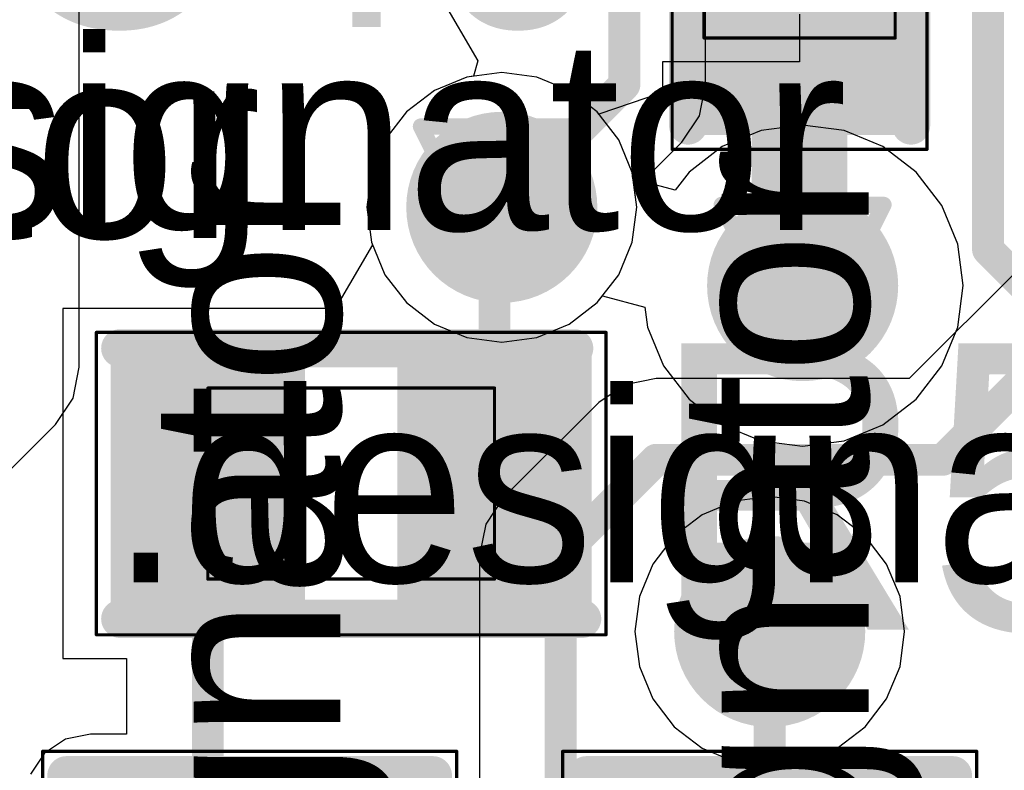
# Model space of a CAD drawing. Header units: millimetres. Extents: x 138 to 555, y 26 to 334.
# Tile 399 of 656: x 243.02 to 246.11, y 270.73 to 273.09. Entities that reach past the tile are written whole.
import ezdxf

# ---------------------------------------------------------------- set-up
doc = ezdxf.new("R2010")
doc.units = ezdxf.units.MM
for name, color, linetype in [('BottomLayer', 5, 'Continuous'), ('DrillDrawing', 1, 'Continuous'), ('Mechanical20', 56, 'Continuous'), ('Mechanical27', 56, 'Continuous'), ('MidLayer1', 16, 'Continuous'), ('MidLayer2', 76, 'Continuous'), ('MidLayer3', 90, 'Continuous'), ('MidLayer4', 156, 'Continuous'), ('MultiLayer', 9, 'Continuous'), ('TopLayer', 1, 'Continuous'), ('TopOverlay', 2, 'Continuous'), ('TopPaste', 8, 'Continuous'), ('TopSolder', 216, 'Continuous'), ('ViaHoleLayer', 16, 'Continuous')]:
    doc.layers.add(name, color=color, linetype=linetype)

# ---------------------------------------------------------------- blocks, each defined once
blk = doc.blocks.new('SOLDER_BRIDGE_R0603_0R_590')
at = {"layer": 'Mechanical20', "const_width": 0.01}
for points in [[(-1.35, 0.65), (-0.2, 0.65)], [(-1.35, 0.65), (-1.35, -0.65)], [(-0.2, 0.65), (1.35, 0.65)], [(1.35, 0.65), (1.35, -0.65)], [(-1.35, -0.65), (1.35, -0.65)]]:
    blk.add_lwpolyline(points, dxfattribs=at)
at = {"layer": 'Mechanical20', "const_width": 0.005}
for points in [[(-1.3525, 0.65, 1), (-1.3475, 0.65, 1)], [(-1.3525, 0.65, 1), (-1.3475, 0.65, 1)], [(-0.2025, 0.65, 1), (-0.1975, 0.65, 1)], [(-0.2025, 0.65, 1), (-0.1975, 0.65, 1)], [(1.3475, 0.65, 1), (1.3525, 0.65, 1)], [(1.3475, 0.65, 1), (1.3525, 0.65, 1)], [(-1.3525, -0.65, 1), (-1.3475, -0.65, 1)], [(-1.3525, -0.65, 1), (-1.3475, -0.65, 1)], [(1.3475, -0.65, 1), (1.3525, -0.65, 1)], [(1.3475, -0.65, 1), (1.3525, -0.65, 1)]]:
    blk.add_lwpolyline(points, format="xyb", close=True, dxfattribs=at)
at = {"layer": 'Mechanical27', "const_width": 0.01}
for points in [[(-0.9, 0.5), (-0.9, -0.5)], [(-0.9, 0.5), (0.9, 0.5)], [(0.9, 0.5), (0.9, -0.5)], [(-0.9, -0.5), (0.9, -0.5)]]:
    blk.add_lwpolyline(points, dxfattribs=at)
at = {"layer": 'Mechanical27', "const_width": 0.005}
for points in [[(-0.9025, 0.5, 1), (-0.8975, 0.5, 1)], [(-0.9025, 0.5, 1), (-0.8975, 0.5, 1)], [(0.8975, 0.5, 1), (0.9025, 0.5, 1)], [(0.8975, 0.5, 1), (0.9025, 0.5, 1)], [(-0.9025, -0.5, 1), (-0.8975, -0.5, 1)], [(-0.9025, -0.5, 1), (-0.8975, -0.5, 1)], [(0.8975, -0.5, 1), (0.9025, -0.5, 1)], [(0.8975, -0.5, 1), (0.9025, -0.5, 1)]]:
    blk.add_lwpolyline(points, format="xyb", close=True, dxfattribs=at)
at = {"layer": 'TopLayer'}
for p, q in [((-1.2, -0.5), (-1.2, 0.5)), ((-1.2, 0.5), (-0.4, 0.5)), ((-0.4, 0.5), (0.1, 0)), ((-0.15, 0.5), (-0.15, 0.5)), ((-0.15, 0.5), (0.35, 0)), ((1.2, 0.5), (-0.15, 0.5)), ((1.2, -0.5), (1.2, 0.5)), ((0.1, 0), (-0.4, -0.5)), ((0.35, 0), (-0.15, -0.5)), ((-1.2, -0.5), (-1.2, -0.5)), ((-0.4, -0.5), (-1.2, -0.5)), ((-0.15, -0.5), (1.2, -0.5))]:
    blk.add_line(p, q, dxfattribs=at)
at = {"layer": 'TopLayer', "const_width": 0.127}
for points in [[(-0.5635, 0, 1), (-0.4365, 0, 1)], [(0.5365, 0, 1), (0.6635, 0, 1)]]:
    blk.add_lwpolyline(points, format="xyb", close=True, dxfattribs=at)
at = {"layer": 'TopOverlay', "const_width": 0.12}
for points in [[(-1.275, 0.575), (-1.025, 0.575)], [(-1.275, 0.575), (-1.275, 0.175)], [(1.025, 0.575), (1.275, 0.575)], [(1.275, 0.575), (1.275, -0.575)], [(-1.275, 0.175), (-1.275, -0.575)], [(-1.275, -0.575), (-1.025, -0.575)], [(1.025, -0.575), (1.275, -0.575)]]:
    blk.add_lwpolyline(points, dxfattribs=at)
at = {"layer": 'TopOverlay', "const_width": 0.06}
for points in [[(-1.305, 0.575, 1), (-1.245, 0.575, 1)], [(-1.305, 0.575, 1), (-1.245, 0.575, 1)], [(-1.055, 0.575, 1), (-0.995, 0.575, 1)], [(0.995, 0.575, 1), (1.055, 0.575, 1)], [(1.245, 0.575, 1), (1.305, 0.575, 1)], [(1.245, 0.575, 1), (1.305, 0.575, 1)], [(-1.305, 0.175, 1), (-1.245, 0.175, 1)], [(-1.305, 0.175, 1), (-1.245, 0.175, 1)], [(-1.305, -0.575, 1), (-1.245, -0.575, 1)], [(-1.305, -0.575, 1), (-1.245, -0.575, 1)], [(-1.055, -0.575, 1), (-0.995, -0.575, 1)], [(0.995, -0.575, 1), (1.055, -0.575, 1)], [(1.245, -0.575, 1), (1.305, -0.575, 1)], [(1.245, -0.575, 1), (1.305, -0.575, 1)]]:
    blk.add_lwpolyline(points, format="xyb", close=True, dxfattribs=at)
at = {"layer": 'TopPaste', "const_width": 0.127}
for points in [[(-0.5635, 0, 1), (-0.4365, 0, 1)], [(0.5365, 0, 1), (0.6635, 0, 1)]]:
    blk.add_lwpolyline(points, format="xyb", close=True, dxfattribs=at)
at = {"layer": 'TopSolder'}
for p, q in [((-0.95, 0.55), (-0.95, 0.55)), ((-0.95, 0.55), (0.95, 0.55)), ((-0.95, -0.55), (-0.95, 0.55)), ((0.95, 0.55), (0.95, -0.55)), ((0.95, -0.55), (-0.95, -0.55))]:
    blk.add_line(p, q, dxfattribs=at)
at = {"layer": 'TopSolder', "const_width": 0.177}
for points in [[(-0.5885, 0, 1), (-0.4115, 0, 1)], [(0.5115, 0, 1), (0.6885, 0, 1)]]:
    blk.add_lwpolyline(points, format="xyb", close=True, dxfattribs=at)
blk = doc.blocks.new('SOLDER_BRIDGE_R0603_0R_592')
at = {"layer": 'Mechanical20', "const_width": 0.01}
for points in [[(-1.35, 0.65), (-0.2, 0.65)], [(-1.35, 0.65), (-1.35, -0.65)], [(-0.2, 0.65), (1.35, 0.65)], [(1.35, 0.65), (1.35, -0.65)], [(-1.35, -0.65), (1.35, -0.65)]]:
    blk.add_lwpolyline(points, dxfattribs=at)
at = {"layer": 'Mechanical20', "const_width": 0.005}
for points in [[(-1.3525, 0.65, 1), (-1.3475, 0.65, 1)], [(-1.3525, 0.65, 1), (-1.3475, 0.65, 1)], [(-0.2025, 0.65, 1), (-0.1975, 0.65, 1)], [(-0.2025, 0.65, 1), (-0.1975, 0.65, 1)], [(1.3475, 0.65, 1), (1.3525, 0.65, 1)], [(1.3475, 0.65, 1), (1.3525, 0.65, 1)], [(-1.3525, -0.65, 1), (-1.3475, -0.65, 1)], [(-1.3525, -0.65, 1), (-1.3475, -0.65, 1)], [(1.3475, -0.65, 1), (1.3525, -0.65, 1)], [(1.3475, -0.65, 1), (1.3525, -0.65, 1)]]:
    blk.add_lwpolyline(points, format="xyb", close=True, dxfattribs=at)
at = {"layer": 'Mechanical27', "const_width": 0.01}
for points in [[(-0.9, 0.5), (-0.9, -0.5)], [(-0.9, 0.5), (0.9, 0.5)], [(0.9, 0.5), (0.9, -0.5)], [(-0.9, -0.5), (0.9, -0.5)]]:
    blk.add_lwpolyline(points, dxfattribs=at)
at = {"layer": 'Mechanical27', "const_width": 0.005}
for points in [[(-0.9025, 0.5, 1), (-0.8975, 0.5, 1)], [(-0.9025, 0.5, 1), (-0.8975, 0.5, 1)], [(0.8975, 0.5, 1), (0.9025, 0.5, 1)], [(0.8975, 0.5, 1), (0.9025, 0.5, 1)], [(-0.9025, -0.5, 1), (-0.8975, -0.5, 1)], [(-0.9025, -0.5, 1), (-0.8975, -0.5, 1)], [(0.8975, -0.5, 1), (0.9025, -0.5, 1)], [(0.8975, -0.5, 1), (0.9025, -0.5, 1)]]:
    blk.add_lwpolyline(points, format="xyb", close=True, dxfattribs=at)
at = {"layer": 'TopLayer'}
for p, q in [((-1.2, -0.5), (-1.2, 0.5)), ((-1.2, 0.5), (-0.4, 0.5)), ((-0.4, 0.5), (0.1, 0)), ((-0.15, 0.5), (-0.15, 0.5)), ((-0.15, 0.5), (0.35, 0)), ((1.2, 0.5), (-0.15, 0.5)), ((1.2, -0.5), (1.2, 0.5)), ((0.1, 0), (-0.4, -0.5)), ((0.35, 0), (-0.15, -0.5)), ((-1.2, -0.5), (-1.2, -0.5)), ((-0.4, -0.5), (-1.2, -0.5)), ((-0.15, -0.5), (1.2, -0.5))]:
    blk.add_line(p, q, dxfattribs=at)
at = {"layer": 'TopLayer', "const_width": 0.127}
for points in [[(-0.5635, 0, 1), (-0.4365, 0, 1)], [(0.5365, 0, 1), (0.6635, 0, 1)]]:
    blk.add_lwpolyline(points, format="xyb", close=True, dxfattribs=at)
at = {"layer": 'TopOverlay', "const_width": 0.12}
for points in [[(-1.275, 0.575), (-1.025, 0.575)], [(-1.275, 0.575), (-1.275, 0.175)], [(1.025, 0.575), (1.275, 0.575)], [(1.275, 0.575), (1.275, -0.575)], [(-1.275, 0.175), (-1.275, -0.575)], [(-1.275, -0.575), (-1.025, -0.575)], [(1.025, -0.575), (1.275, -0.575)]]:
    blk.add_lwpolyline(points, dxfattribs=at)
at = {"layer": 'TopOverlay', "const_width": 0.06}
for points in [[(-1.305, 0.575, 1), (-1.245, 0.575, 1)], [(-1.305, 0.575, 1), (-1.245, 0.575, 1)], [(-1.055, 0.575, 1), (-0.995, 0.575, 1)], [(0.995, 0.575, 1), (1.055, 0.575, 1)], [(1.245, 0.575, 1), (1.305, 0.575, 1)], [(1.245, 0.575, 1), (1.305, 0.575, 1)], [(-1.305, 0.175, 1), (-1.245, 0.175, 1)], [(-1.305, 0.175, 1), (-1.245, 0.175, 1)], [(-1.305, -0.575, 1), (-1.245, -0.575, 1)], [(-1.305, -0.575, 1), (-1.245, -0.575, 1)], [(-1.055, -0.575, 1), (-0.995, -0.575, 1)], [(0.995, -0.575, 1), (1.055, -0.575, 1)], [(1.245, -0.575, 1), (1.305, -0.575, 1)], [(1.245, -0.575, 1), (1.305, -0.575, 1)]]:
    blk.add_lwpolyline(points, format="xyb", close=True, dxfattribs=at)
at = {"layer": 'TopPaste', "const_width": 0.127}
for points in [[(-0.5635, 0, 1), (-0.4365, 0, 1)], [(0.5365, 0, 1), (0.6635, 0, 1)]]:
    blk.add_lwpolyline(points, format="xyb", close=True, dxfattribs=at)
at = {"layer": 'TopSolder'}
for p, q in [((-0.95, 0.55), (-0.95, 0.55)), ((-0.95, 0.55), (0.95, 0.55)), ((-0.95, -0.55), (-0.95, 0.55)), ((0.95, 0.55), (0.95, -0.55)), ((0.95, -0.55), (-0.95, -0.55))]:
    blk.add_line(p, q, dxfattribs=at)
at = {"layer": 'TopSolder', "const_width": 0.177}
for points in [[(-0.5885, 0, 1), (-0.4115, 0, 1)], [(0.5115, 0, 1), (0.6885, 0, 1)]]:
    blk.add_lwpolyline(points, format="xyb", close=True, dxfattribs=at)
blk = doc.blocks.new('R0402_775')
at = {"layer": 'Mechanical20', "const_width": 0.01}
for points in [[(-0.8, -0.475), (-0.8, 0.475)], [(-0.8, 0.475), (0.8, 0.475)], [(0.8, -0.475), (0.8, 0.475)], [(-0.8, -0.475), (0.8, -0.475)]]:
    blk.add_lwpolyline(points, dxfattribs=at)
at = {"layer": 'Mechanical20', "const_width": 0.005}
for points in [[(-0.8025, 0.475, 1), (-0.7975, 0.475, 1)], [(-0.8025, 0.475, 1), (-0.7975, 0.475, 1)], [(0.7975, 0.475, 1), (0.8025, 0.475, 1)], [(0.7975, 0.475, 1), (0.8025, 0.475, 1)], [(-0.8025, -0.475, 1), (-0.7975, -0.475, 1)], [(-0.8025, -0.475, 1), (-0.7975, -0.475, 1)], [(0.7975, -0.475, 1), (0.8025, -0.475, 1)], [(0.7975, -0.475, 1), (0.8025, -0.475, 1)]]:
    blk.add_lwpolyline(points, format="xyb", close=True, dxfattribs=at)
at = {"layer": 'Mechanical27', "const_width": 0.01}
for points in [[(-0.45, -0.3), (-0.45, 0.3)], [(-0.45, 0.3), (0.45, 0.3)], [(0.45, -0.3), (0.45, 0.3)], [(-0.45, -0.3), (0.45, -0.3)]]:
    blk.add_lwpolyline(points, dxfattribs=at)
at = {"layer": 'Mechanical27', "const_width": 0.005}
for points in [[(-0.4525, 0.3, 1), (-0.4475, 0.3, 1)], [(-0.4525, 0.3, 1), (-0.4475, 0.3, 1)], [(0.4475, 0.3, 1), (0.4525, 0.3, 1)], [(0.4475, 0.3, 1), (0.4525, 0.3, 1)], [(-0.4525, -0.3, 1), (-0.4475, -0.3, 1)], [(-0.4525, -0.3, 1), (-0.4475, -0.3, 1)], [(0.4475, -0.3, 1), (0.4525, -0.3, 1)], [(0.4475, -0.3, 1), (0.4525, -0.3, 1)]]:
    blk.add_lwpolyline(points, format="xyb", close=True, dxfattribs=at)
at = {"layer": 'TopLayer'}
for points in [[(-0.195, -0.35), (-0.195, 0.35), (-0.705, -0.35), (-0.705, 0.35)], [(0.705, -0.35), (0.705, 0.35), (0.195, -0.35), (0.195, 0.35)]]:
    blk.add_solid(points, dxfattribs=at)
at = {"layer": 'TopOverlay', "const_width": 0.12}
for points in [[(-0.725, 0.425), (0.7, 0.425)], [(-0.725, -0.425), (0.725, -0.425)]]:
    blk.add_lwpolyline(points, dxfattribs=at)
at = {"layer": 'TopOverlay', "const_width": 0.06}
for points in [[(-0.755, 0.425, 1), (-0.695, 0.425, 1)], [(0.67, 0.425, 1), (0.73, 0.425, 1)], [(-0.755, -0.425, 1), (-0.695, -0.425, 1)], [(0.695, -0.425, 1), (0.755, -0.425, 1)]]:
    blk.add_lwpolyline(points, format="xyb", close=True, dxfattribs=at)
at = {"layer": 'TopPaste'}
for points in [[(-0.195, -0.35), (-0.195, 0.35), (-0.705, -0.35), (-0.705, 0.35)], [(0.705, -0.35), (0.705, 0.35), (0.195, -0.35), (0.195, 0.35)]]:
    blk.add_solid(points, dxfattribs=at)
at = {"layer": 'TopSolder'}
for points in [[(-0.145, -0.4), (-0.145, 0.4), (-0.755, -0.4), (-0.755, 0.4)], [(0.755, -0.4), (0.755, 0.4), (0.145, -0.4), (0.145, 0.4)]]:
    blk.add_solid(points, dxfattribs=at)
blk = doc.blocks.new('C0402_916')
at = {"layer": 'Mechanical20', "const_width": 0.01}
for points in [[(-0.8, 0.4), (0.8, 0.4)], [(-0.8, 0.4), (-0.8, -0.4)], [(0.8, 0.4), (0.8, -0.4)], [(-0.8, -0.4), (0.8, -0.4)]]:
    blk.add_lwpolyline(points, dxfattribs=at)
at = {"layer": 'Mechanical20', "const_width": 0.005}
for points in [[(-0.8025, 0.4, 1), (-0.7975, 0.4, 1)], [(-0.8025, 0.4, 1), (-0.7975, 0.4, 1)], [(0.7975, 0.4, 1), (0.8025, 0.4, 1)], [(0.7975, 0.4, 1), (0.8025, 0.4, 1)], [(-0.8025, -0.4, 1), (-0.7975, -0.4, 1)], [(-0.8025, -0.4, 1), (-0.7975, -0.4, 1)], [(0.7975, -0.4, 1), (0.8025, -0.4, 1)], [(0.7975, -0.4, 1), (0.8025, -0.4, 1)]]:
    blk.add_lwpolyline(points, format="xyb", close=True, dxfattribs=at)
at = {"layer": 'Mechanical27', "const_width": 0.01}
for points in [[(-0.45, 0.3), (0.45, 0.3)], [(-0.45, 0.3), (-0.45, -0.3)], [(0.45, 0.3), (0.45, -0.3)], [(-0.45, -0.3), (0.45, -0.3)]]:
    blk.add_lwpolyline(points, dxfattribs=at)
at = {"layer": 'Mechanical27', "const_width": 0.005}
for points in [[(-0.4525, 0.3, 1), (-0.4475, 0.3, 1)], [(-0.4525, 0.3, 1), (-0.4475, 0.3, 1)], [(0.4475, 0.3, 1), (0.4525, 0.3, 1)], [(0.4475, 0.3, 1), (0.4525, 0.3, 1)], [(-0.4525, -0.3, 1), (-0.4475, -0.3, 1)], [(-0.4525, -0.3, 1), (-0.4475, -0.3, 1)], [(0.4475, -0.3, 1), (0.4525, -0.3, 1)], [(0.4475, -0.3, 1), (0.4525, -0.3, 1)]]:
    blk.add_lwpolyline(points, format="xyb", close=True, dxfattribs=at)
at = {"layer": 'TopLayer'}
for points in [[(-0.195, -0.28), (-0.195, 0.28), (-0.705, -0.28), (-0.705, 0.28)], [(0.705, -0.28), (0.705, 0.28), (0.195, -0.28), (0.195, 0.28)]]:
    blk.add_solid(points, dxfattribs=at)
at = {"layer": 'TopOverlay', "const_width": 0.12}
for points in [[(-0.725, 0.35), (0.7, 0.35)], [(-0.725, -0.35), (0.725, -0.35)]]:
    blk.add_lwpolyline(points, dxfattribs=at)
at = {"layer": 'TopOverlay', "const_width": 0.06}
for points in [[(-0.755, 0.35, 1), (-0.695, 0.35, 1)], [(0.67, 0.35, 1), (0.73, 0.35, 1)], [(-0.755, -0.35, 1), (-0.695, -0.35, 1)], [(0.695, -0.35, 1), (0.755, -0.35, 1)]]:
    blk.add_lwpolyline(points, format="xyb", close=True, dxfattribs=at)
at = {"layer": 'TopPaste'}
for points in [[(-0.195, -0.28), (-0.195, 0.28), (-0.705, -0.28), (-0.705, 0.28)], [(0.705, -0.28), (0.705, 0.28), (0.195, -0.28), (0.195, 0.28)]]:
    blk.add_solid(points, dxfattribs=at)
at = {"layer": 'TopSolder'}
for points in [[(-0.145, -0.33), (-0.145, 0.33), (-0.755, -0.33), (-0.755, 0.33)], [(0.755, -0.33), (0.755, 0.33), (0.145, -0.33), (0.145, 0.33)]]:
    blk.add_solid(points, dxfattribs=at)

msp = doc.modelspace()

# ---------------------------------------------------------------- linework, layer by layer
at = {"layer": 'BottomLayer'}
for p, q in [((243.209, 271.9983), (243.209, 275.7884)), ((245.1754, 272.8854), (245.1754, 274.8074)), ((244.3399, 273.1681), (244.4602, 272.9605)), ((244.4602, 272.9605), (244.4466, 272.9124)), ((244.4259, 272.9097), (244.3238, 272.8674)), ((244.4466, 272.9124), (244.4259, 272.9097)), ((245.156, 272.7879), (245.1754, 272.8854)), ((244.3238, 272.8674), (244.236, 272.8001)), ((244.236, 272.8001), (244.1687, 272.7123)), ((245.1007, 272.7052), (245.156, 272.7879)), ((244.1687, 272.7123), (244.1264, 272.6101)), ((244.9519, 272.5563), (245.1007, 272.7052)), ((244.1264, 272.6101), (244.112, 272.5005)), ((244.9592, 272.5005), (244.9519, 272.5563)), ((244.112, 272.5005), (244.1264, 272.3909)), ((244.9448, 272.3909), (244.9592, 272.5005)), ((244.1264, 272.3909), (244.1687, 272.2887)), ((244.9025, 272.2887), (244.9448, 272.3909)), ((244.1687, 272.2887), (244.236, 272.201)), ((244.8351, 272.201), (244.9025, 272.2887)), ((246.1656, 272.313), (245.8149, 271.9623)), ((244.236, 272.201), (244.3238, 272.1336)), ((244.7474, 272.1336), (244.8351, 272.201)), ((244.3238, 272.1336), (244.4259, 272.0913)), ((244.6452, 272.0913), (244.7474, 272.1336)), ((244.4259, 272.0913), (244.5356, 272.0769)), ((244.5356, 272.0769), (244.6452, 272.0913)), ((243.1896, 271.9007), (243.209, 271.9983)), ((245.0205, 271.9623), (244.9229, 271.9429)), ((245.8149, 271.9623), (245.0205, 271.9623)), ((244.9229, 271.9429), (244.8402, 271.8876)), ((243.1344, 271.818), (243.1896, 271.9007)), ((244.8402, 271.8876), (244.5402, 271.5876)), ((242.5277, 271.2113), (243.1344, 271.818)), ((244.5402, 271.5876), (244.485, 271.5049)), ((244.485, 271.5049), (244.4656, 271.4074)), ((244.4656, 271.4074), (244.4656, 268.3074))]:
    msp.add_line(p, q, dxfattribs=at)
at = {"layer": 'BottomLayer', "const_width": 0.1}
for points in [[(244.9205, 272.8854), (244.9205, 274.8074)], [(244.5356, 272.5005), (244.9205, 272.8854)], [(245.9205, 271.7074), (246.4205, 272.2074)], [(244.7205, 271.4074), (245.0205, 271.7074)], [(245.0205, 271.7074), (245.9205, 271.7074)], [(244.7205, 268.3074), (244.7205, 271.4074)], [(245.3766, 269.1513), (245.3766, 271.1678)]]:
    msp.add_lwpolyline(points, dxfattribs=at)
at = {"layer": 'BottomLayer'}
for points, const_width in [([(244.8955, 272.8854, 1), (244.9455, 272.8854, 1)], 0.05), ([(244.8955, 272.8854, 1), (244.9455, 272.8854, 1)], 0.05), ([(244.3856, 272.5005, 1), (244.6856, 272.5005, 1)], 0.3), ([(244.5106, 272.5005, 1), (244.5606, 272.5005, 1)], 0.05), ([(245.33, 272.2543, 1), (245.63, 272.2543, 1)], 0.3), ([(244.9955, 271.7074, 1), (245.0455, 271.7074, 1)], 0.05), ([(244.9955, 271.7074, 1), (245.0455, 271.7074, 1)], 0.05), ([(245.8955, 271.7074, 1), (245.9455, 271.7074, 1)], 0.05), ([(245.8955, 271.7074, 1), (245.9455, 271.7074, 1)], 0.05), ([(244.6955, 271.4074, 1), (244.7455, 271.4074, 1)], 0.05), ([(244.6955, 271.4074, 1), (244.7455, 271.4074, 1)], 0.05), ([(245.2266, 271.1678, 1), (245.5266, 271.1678, 1)], 0.3), ([(245.3516, 271.1678, 1), (245.4016, 271.1678, 1)], 0.05)]:
    msp.add_lwpolyline(points, format="xyb", close=True, dxfattribs=dict(at, const_width=const_width))
at = {"layer": 'DrillDrawing', "const_width": 0.0508}
for points in [[(244.2816, 272.7545), (244.7896, 272.7545)], [(244.2816, 272.7545), (244.5356, 272.2465)], [(244.5356, 272.2465), (244.7896, 272.7545)], [(244.3832, 272.6529), (244.688, 272.6529)], [(244.3832, 272.6529), (244.5356, 272.3481)], [(244.5356, 272.3481), (244.688, 272.6529)], [(245.226, 272.5083), (245.734, 272.5083)], [(245.226, 272.5083), (245.48, 272.0003)], [(245.48, 272.0003), (245.734, 272.5083)], [(245.3276, 272.4067), (245.6324, 272.4067)], [(245.3276, 272.4067), (245.48, 272.1019)], [(245.48, 272.1019), (245.6324, 272.4067)], [(245.1226, 271.4218), (245.6306, 271.4218)], [(245.1226, 271.4218), (245.3766, 270.9138)], [(245.3766, 270.9138), (245.6306, 271.4218)], [(245.2242, 271.3202), (245.529, 271.3202)], [(245.2242, 271.3202), (245.3766, 271.0154)], [(245.3766, 271.0154), (245.529, 271.3202)]]:
    msp.add_lwpolyline(points, dxfattribs=at)
at = {"layer": 'DrillDrawing', "const_width": 0.0254}
for points in [[(244.2689, 272.7545, 1), (244.2943, 272.7545, 1)], [(244.2689, 272.7545, 1), (244.2943, 272.7545, 1)], [(244.7769, 272.7545, 1), (244.8023, 272.7545, 1)], [(244.7769, 272.7545, 1), (244.8023, 272.7545, 1)], [(244.3705, 272.6529, 1), (244.3959, 272.6529, 1)], [(244.3705, 272.6529, 1), (244.3959, 272.6529, 1)], [(244.6753, 272.6529, 1), (244.7007, 272.6529, 1)], [(244.6753, 272.6529, 1), (244.7007, 272.6529, 1)], [(245.2133, 272.5083, 1), (245.2387, 272.5083, 1)], [(245.2133, 272.5083, 1), (245.2387, 272.5083, 1)], [(245.7213, 272.5083, 1), (245.7467, 272.5083, 1)], [(245.7213, 272.5083, 1), (245.7467, 272.5083, 1)], [(245.3149, 272.4067, 1), (245.3403, 272.4067, 1)], [(245.3149, 272.4067, 1), (245.3403, 272.4067, 1)], [(245.6197, 272.4067, 1), (245.6451, 272.4067, 1)], [(245.6197, 272.4067, 1), (245.6451, 272.4067, 1)], [(244.5229, 272.3481, 1), (244.5483, 272.3481, 1)], [(244.5229, 272.3481, 1), (244.5483, 272.3481, 1)], [(244.5229, 272.2465, 1), (244.5483, 272.2465, 1)], [(244.5229, 272.2465, 1), (244.5483, 272.2465, 1)], [(245.4673, 272.1019, 1), (245.4927, 272.1019, 1)], [(245.4673, 272.1019, 1), (245.4927, 272.1019, 1)], [(245.4673, 272.0003, 1), (245.4927, 272.0003, 1)], [(245.4673, 272.0003, 1), (245.4927, 272.0003, 1)], [(245.1099, 271.4218, 1), (245.1353, 271.4218, 1)], [(245.1099, 271.4218, 1), (245.1353, 271.4218, 1)], [(245.6179, 271.4218, 1), (245.6433, 271.4218, 1)], [(245.6179, 271.4218, 1), (245.6433, 271.4218, 1)], [(245.2115, 271.3202, 1), (245.2369, 271.3202, 1)], [(245.2115, 271.3202, 1), (245.2369, 271.3202, 1)], [(245.5163, 271.3202, 1), (245.5417, 271.3202, 1)], [(245.5163, 271.3202, 1), (245.5417, 271.3202, 1)], [(245.3639, 271.0154, 1), (245.3893, 271.0154, 1)], [(245.3639, 271.0154, 1), (245.3893, 271.0154, 1)], [(245.3639, 270.9138, 1), (245.3893, 270.9138, 1)], [(245.3639, 270.9138, 1), (245.3893, 270.9138, 1)]]:
    msp.add_lwpolyline(points, format="xyb", close=True, dxfattribs=at)
at = {"layer": 'MidLayer1'}
for p, q in [((244.4259, 272.9097), (244.3238, 272.8674)), ((244.5356, 272.9241), (244.4259, 272.9097)), ((244.6452, 272.9097), (244.5356, 272.9241)), ((244.7474, 272.8674), (244.6452, 272.9097)), ((244.3238, 272.8674), (244.236, 272.8001)), ((244.8351, 272.8001), (244.7474, 272.8674)), ((244.236, 272.8001), (244.1687, 272.7123)), ((244.9025, 272.7123), (244.8351, 272.8001)), ((245.48, 272.7586), (245.3495, 272.7414)), ((245.6106, 272.7414), (245.48, 272.7586)), ((245.3495, 272.7414), (245.2279, 272.691)), ((245.7322, 272.691), (245.6106, 272.7414)), ((244.1687, 272.7123), (244.1264, 272.6101)), ((244.9448, 272.6101), (244.9025, 272.7123)), ((245.2279, 272.691), (245.1234, 272.6109)), ((245.8366, 272.6109), (245.7322, 272.691)), ((244.1264, 272.6101), (244.112, 272.5005)), ((244.9474, 272.5901), (244.9448, 272.6101)), ((245.1234, 272.6109), (245.0802, 272.5545)), ((245.9168, 272.5065), (245.8366, 272.6109)), ((245.0802, 272.5545), (244.9474, 272.5901)), ((245.9672, 272.3848), (245.9168, 272.5065)), ((244.112, 272.5005), (244.1264, 272.3909)), ((244.1264, 272.3909), (244.1687, 272.2887)), ((245.9844, 272.2543), (245.9672, 272.3848)), ((244.1687, 272.2887), (244.236, 272.201)), ((245.9672, 272.1238), (245.9844, 272.2543)), ((244.236, 272.201), (244.3238, 272.1336)), ((244.7474, 272.1336), (244.8351, 272.201)), ((244.8351, 272.201), (244.8518, 272.2227)), ((244.8518, 272.2227), (244.9846, 272.1871)), ((244.9846, 272.1871), (244.9929, 272.1238)), ((244.3238, 272.1336), (244.4259, 272.0913)), ((244.6452, 272.0913), (244.7474, 272.1336)), ((244.9929, 272.1238), (245.0433, 272.0021)), ((245.9168, 272.0021), (245.9672, 272.1238)), ((244.4259, 272.0913), (244.5356, 272.0769)), ((244.5356, 272.0769), (244.6452, 272.0913)), ((245.0433, 272.0021), (245.1234, 271.8977)), ((245.8366, 271.8977), (245.9168, 272.0021)), ((245.1234, 271.8977), (245.2279, 271.8175)), ((245.7322, 271.8175), (245.8366, 271.8977)), ((245.2279, 271.8175), (245.3495, 271.7672)), ((245.6106, 271.7672), (245.7322, 271.8175)), ((245.3495, 271.7672), (245.48, 271.75)), ((245.48, 271.75), (245.6106, 271.7672)), ((245.2669, 271.577), (245.1647, 271.5347)), ((245.3766, 271.5915), (245.2669, 271.577)), ((245.4862, 271.577), (245.3766, 271.5915)), ((245.5884, 271.5347), (245.4862, 271.577)), ((245.1647, 271.5347), (245.077, 271.4674)), ((245.6761, 271.4674), (245.5884, 271.5347)), ((245.077, 271.4674), (245.0097, 271.3797)), ((245.7434, 271.3797), (245.6761, 271.4674)), ((245.0097, 271.3797), (244.9674, 271.2775)), ((245.7857, 271.2775), (245.7434, 271.3797)), ((244.9674, 271.2775), (244.9529, 271.1678)), ((245.8002, 271.1678), (245.7857, 271.2775)), ((244.9529, 271.1678), (244.9674, 271.0582)), ((245.7857, 271.0582), (245.8002, 271.1678)), ((244.9674, 271.0582), (245.0097, 270.956)), ((245.7434, 270.956), (245.7857, 271.0582)), ((245.0097, 270.956), (245.077, 270.8683)), ((245.6761, 270.8683), (245.7434, 270.956)), ((245.077, 270.8683), (245.1647, 270.801)), ((245.5884, 270.801), (245.6761, 270.8683)), ((245.1647, 270.801), (245.2669, 270.7587)), ((245.4862, 270.7587), (245.5884, 270.801)), ((245.2669, 270.7587), (245.3766, 270.7442)), ((245.3766, 270.7442), (245.4862, 270.7587))]:
    msp.add_line(p, q, dxfattribs=at)
at = {"layer": 'MidLayer1', "const_width": 0.3}
for points in [[(244.3856, 272.5005, 1), (244.6856, 272.5005, 1)], [(245.33, 272.2543, 1), (245.63, 272.2543, 1)], [(245.2266, 271.1678, 1), (245.5266, 271.1678, 1)]]:
    msp.add_lwpolyline(points, format="xyb", close=True, dxfattribs=at)
at = {"layer": 'MidLayer2'}
for p, q in [((244.4259, 272.9097), (244.3238, 272.8674)), ((244.5356, 272.9241), (244.4259, 272.9097)), ((244.6452, 272.9097), (244.5356, 272.9241)), ((244.7474, 272.8674), (244.6452, 272.9097)), ((244.3238, 272.8674), (244.236, 272.8001)), ((244.8351, 272.8001), (244.7474, 272.8674)), ((244.236, 272.8001), (244.1687, 272.7123)), ((244.9025, 272.7123), (244.8351, 272.8001)), ((244.1687, 272.7123), (244.1264, 272.6101)), ((244.9448, 272.6101), (244.9025, 272.7123)), ((244.1264, 272.6101), (244.112, 272.5005)), ((244.9592, 272.5005), (244.9448, 272.6101)), ((244.112, 272.5005), (244.1264, 272.3909)), ((244.9448, 272.3909), (244.9592, 272.5005)), ((244.1264, 272.3909), (244.1687, 272.2887)), ((244.9025, 272.2887), (244.9448, 272.3909)), ((244.1687, 272.2887), (244.236, 272.201)), ((244.8351, 272.201), (244.9025, 272.2887)), ((244.236, 272.201), (244.3238, 272.1336)), ((244.7474, 272.1336), (244.8351, 272.201)), ((244.3238, 272.1336), (244.4259, 272.0913)), ((244.6452, 272.0913), (244.7474, 272.1336)), ((244.4259, 272.0913), (244.5356, 272.0769)), ((244.5356, 272.0769), (244.6452, 272.0913)), ((245.2669, 271.577), (245.1647, 271.5347)), ((245.3766, 271.5915), (245.2669, 271.577)), ((245.4862, 271.577), (245.3766, 271.5915)), ((245.5884, 271.5347), (245.4862, 271.577)), ((245.1647, 271.5347), (245.077, 271.4674)), ((245.6761, 271.4674), (245.5884, 271.5347)), ((245.077, 271.4674), (245.0097, 271.3797)), ((245.7434, 271.3797), (245.6761, 271.4674)), ((245.0097, 271.3797), (244.9674, 271.2775)), ((245.7857, 271.2775), (245.7434, 271.3797)), ((244.9674, 271.2775), (244.9529, 271.1678)), ((245.8002, 271.1678), (245.7857, 271.2775)), ((244.9529, 271.1678), (244.9674, 271.0582)), ((245.7857, 271.0582), (245.8002, 271.1678)), ((244.9674, 271.0582), (245.0097, 270.956)), ((245.7434, 270.956), (245.7857, 271.0582)), ((245.0097, 270.956), (245.077, 270.8683)), ((245.6761, 270.8683), (245.7434, 270.956)), ((245.077, 270.8683), (245.1647, 270.801)), ((245.5884, 270.801), (245.6761, 270.8683)), ((245.1647, 270.801), (245.2669, 270.7587)), ((245.4862, 270.7587), (245.5884, 270.801)), ((245.2669, 270.7587), (245.3766, 270.7442)), ((245.3766, 270.7442), (245.4862, 270.7587))]:
    msp.add_line(p, q, dxfattribs=at)
at = {"layer": 'MidLayer2', "const_width": 0.3}
for points in [[(244.3856, 272.5005, 1), (244.6856, 272.5005, 1)], [(245.33, 272.2543, 1), (245.63, 272.2543, 1)], [(245.2266, 271.1678, 1), (245.5266, 271.1678, 1)]]:
    msp.add_lwpolyline(points, format="xyb", close=True, dxfattribs=at)
at = {"layer": 'MidLayer3'}
for p, q in [((244.4259, 272.9097), (244.3238, 272.8674)), ((244.5356, 272.9241), (244.4259, 272.9097)), ((244.6452, 272.9097), (244.5356, 272.9241)), ((244.7474, 272.8674), (244.6452, 272.9097)), ((244.3238, 272.8674), (244.236, 272.8001)), ((244.8351, 272.8001), (244.7474, 272.8674)), ((244.236, 272.8001), (244.1687, 272.7123)), ((244.9025, 272.7123), (244.8351, 272.8001)), ((244.1687, 272.7123), (244.1264, 272.6101)), ((244.9448, 272.6101), (244.9025, 272.7123)), ((244.1264, 272.6101), (244.112, 272.5005)), ((244.9592, 272.5005), (244.9448, 272.6101)), ((244.112, 272.5005), (244.1264, 272.3909)), ((244.9448, 272.3909), (244.9592, 272.5005)), ((244.1264, 272.3909), (244.1687, 272.2887)), ((244.9025, 272.2887), (244.9448, 272.3909)), ((244.1687, 272.2887), (244.236, 272.201)), ((244.8351, 272.201), (244.9025, 272.2887)), ((244.236, 272.201), (244.3238, 272.1336)), ((244.7474, 272.1336), (244.8351, 272.201)), ((244.3238, 272.1336), (244.4259, 272.0913)), ((244.6452, 272.0913), (244.7474, 272.1336)), ((244.4259, 272.0913), (244.5356, 272.0769)), ((244.5356, 272.0769), (244.6452, 272.0913)), ((245.2669, 271.577), (245.1647, 271.5347)), ((245.3766, 271.5915), (245.2669, 271.577)), ((245.4862, 271.577), (245.3766, 271.5915)), ((245.5884, 271.5347), (245.4862, 271.577)), ((245.1647, 271.5347), (245.077, 271.4674)), ((245.6761, 271.4674), (245.5884, 271.5347)), ((245.077, 271.4674), (245.0097, 271.3797)), ((245.7434, 271.3797), (245.6761, 271.4674)), ((245.0097, 271.3797), (244.9674, 271.2775)), ((245.7857, 271.2775), (245.7434, 271.3797)), ((244.9674, 271.2775), (244.9529, 271.1678)), ((245.8002, 271.1678), (245.7857, 271.2775)), ((244.9529, 271.1678), (244.9674, 271.0582)), ((245.7857, 271.0582), (245.8002, 271.1678)), ((244.9674, 271.0582), (245.0097, 270.956)), ((245.7434, 270.956), (245.7857, 271.0582)), ((245.0097, 270.956), (245.077, 270.8683)), ((245.6761, 270.8683), (245.7434, 270.956)), ((245.077, 270.8683), (245.1647, 270.801)), ((245.5884, 270.801), (245.6761, 270.8683)), ((245.1647, 270.801), (245.2669, 270.7587)), ((245.4862, 270.7587), (245.5884, 270.801)), ((245.2669, 270.7587), (245.3766, 270.7442)), ((245.3766, 270.7442), (245.4862, 270.7587))]:
    msp.add_line(p, q, dxfattribs=at)
at = {"layer": 'MidLayer3', "const_width": 0.3}
for points in [[(244.3856, 272.5005, 1), (244.6856, 272.5005, 1)], [(245.33, 272.2543, 1), (245.63, 272.2543, 1)], [(245.2266, 271.1678, 1), (245.5266, 271.1678, 1)]]:
    msp.add_lwpolyline(points, format="xyb", close=True, dxfattribs=at)
at = {"layer": 'MidLayer4'}
for p, q in [((244.4259, 272.9097), (244.3238, 272.8674)), ((244.5356, 272.9241), (244.4259, 272.9097)), ((244.6452, 272.9097), (244.5356, 272.9241)), ((244.7474, 272.8674), (244.6452, 272.9097)), ((244.3238, 272.8674), (244.236, 272.8001)), ((244.8351, 272.8001), (244.7474, 272.8674)), ((244.236, 272.8001), (244.1687, 272.7123)), ((244.9025, 272.7123), (244.8351, 272.8001)), ((245.48, 272.7586), (245.3495, 272.7414)), ((245.6106, 272.7414), (245.48, 272.7586)), ((245.3495, 272.7414), (245.2279, 272.691)), ((245.7322, 272.691), (245.6106, 272.7414)), ((244.1687, 272.7123), (244.1264, 272.6101)), ((244.9448, 272.6101), (244.9025, 272.7123)), ((245.2279, 272.691), (245.1234, 272.6109)), ((245.8366, 272.6109), (245.7322, 272.691)), ((244.1264, 272.6101), (244.112, 272.5005)), ((244.9474, 272.5901), (244.9448, 272.6101)), ((245.1234, 272.6109), (245.0802, 272.5545)), ((245.9168, 272.5065), (245.8366, 272.6109)), ((245.0802, 272.5545), (244.9474, 272.5901)), ((245.9672, 272.3848), (245.9168, 272.5065)), ((244.112, 272.5005), (244.1264, 272.3909)), ((244.1264, 272.3909), (244.1687, 272.2887)), ((245.9844, 272.2543), (245.9672, 272.3848)), ((244.1687, 272.2887), (244.236, 272.201)), ((245.9672, 272.1238), (245.9844, 272.2543)), ((244.236, 272.201), (244.3238, 272.1336)), ((244.7474, 272.1336), (244.8351, 272.201)), ((244.8351, 272.201), (244.8518, 272.2227)), ((244.8518, 272.2227), (244.9846, 272.1871)), ((244.9846, 272.1871), (244.9929, 272.1238)), ((244.3238, 272.1336), (244.4259, 272.0913)), ((244.6452, 272.0913), (244.7474, 272.1336)), ((244.9929, 272.1238), (245.0433, 272.0021)), ((245.9168, 272.0021), (245.9672, 272.1238)), ((244.4259, 272.0913), (244.5356, 272.0769)), ((244.5356, 272.0769), (244.6452, 272.0913)), ((245.0433, 272.0021), (245.1234, 271.8977)), ((245.8366, 271.8977), (245.9168, 272.0021)), ((245.1234, 271.8977), (245.2279, 271.8175)), ((245.7322, 271.8175), (245.8366, 271.8977)), ((245.2279, 271.8175), (245.3495, 271.7672)), ((245.6106, 271.7672), (245.7322, 271.8175)), ((245.3495, 271.7672), (245.48, 271.75)), ((245.48, 271.75), (245.6106, 271.7672)), ((245.2669, 271.577), (245.1647, 271.5347)), ((245.3766, 271.5915), (245.2669, 271.577)), ((245.4862, 271.577), (245.3766, 271.5915)), ((245.5884, 271.5347), (245.4862, 271.577)), ((245.1647, 271.5347), (245.077, 271.4674)), ((245.6761, 271.4674), (245.5884, 271.5347)), ((245.077, 271.4674), (245.0097, 271.3797)), ((245.7434, 271.3797), (245.6761, 271.4674)), ((245.0097, 271.3797), (244.9674, 271.2775)), ((245.7857, 271.2775), (245.7434, 271.3797)), ((244.9674, 271.2775), (244.9529, 271.1678)), ((245.8002, 271.1678), (245.7857, 271.2775)), ((244.9529, 271.1678), (244.9674, 271.0582)), ((245.7857, 271.0582), (245.8002, 271.1678)), ((244.9674, 271.0582), (245.0097, 270.956)), ((245.7434, 270.956), (245.7857, 271.0582)), ((245.0097, 270.956), (245.077, 270.8683)), ((245.6761, 270.8683), (245.7434, 270.956)), ((245.077, 270.8683), (245.1647, 270.801)), ((245.5884, 270.801), (245.6761, 270.8683)), ((245.1647, 270.801), (245.2669, 270.7587)), ((245.4862, 270.7587), (245.5884, 270.801)), ((245.2669, 270.7587), (245.3766, 270.7442)), ((245.3766, 270.7442), (245.4862, 270.7587))]:
    msp.add_line(p, q, dxfattribs=at)
at = {"layer": 'MidLayer4', "const_width": 0.3}
for points in [[(244.3856, 272.5005, 1), (244.6856, 272.5005, 1)], [(245.33, 272.2543, 1), (245.63, 272.2543, 1)], [(245.2266, 271.1678, 1), (245.5266, 271.1678, 1)]]:
    msp.add_lwpolyline(points, format="xyb", close=True, dxfattribs=at)
at = {"layer": 'MultiLayer', "const_width": 0.3}
for points in [[(244.3856, 272.5005, 1), (244.6856, 272.5005, 1)], [(245.33, 272.2543, 1), (245.63, 272.2543, 1)], [(245.2266, 271.1678, 1), (245.5266, 271.1678, 1)]]:
    msp.add_lwpolyline(points, format="xyb", close=True, dxfattribs=at)
at = {"layer": 'TopLayer'}
for p, q in [((245.4705, 273.1074), (245.4705, 272.9574)), ((245.4705, 272.9574), (245.0405, 272.9574)), ((245.0405, 272.9574), (245.0405, 272.861)), ((244.4259, 272.9097), (244.3238, 272.8674)), ((244.5356, 272.9241), (244.4259, 272.9097)), ((244.6452, 272.9097), (244.5356, 272.9241)), ((244.7474, 272.8674), (244.6452, 272.9097)), ((244.3238, 272.8674), (244.236, 272.8001)), ((244.8351, 272.8001), (244.7474, 272.8674)), ((245.0405, 272.861), (244.8405, 272.7931)), ((244.236, 272.8001), (244.1687, 272.7123)), ((244.8405, 272.7931), (244.8351, 272.8001)), ((244.1687, 272.7123), (244.1264, 272.6101)), ((244.1264, 272.6101), (244.112, 272.5005)), ((244.112, 272.5005), (244.1264, 272.3909)), ((244.1298, 272.3826), (244.0182, 272.1906)), ((244.1264, 272.3909), (244.1298, 272.3826)), ((244.0059, 272.1826), (243.1578, 272.1826)), ((243.1578, 272.1826), (243.1578, 271.0826)), ((244.0182, 272.1906), (244.0059, 272.1826)), ((243.1578, 271.0826), (243.3579, 271.0826)), ((243.3579, 271.0826), (243.3579, 270.8453)), ((243.244, 270.8453), (243.1659, 270.8298)), ((243.3579, 270.8453), (243.244, 270.8453)), ((243.1659, 270.8298), (243.0998, 270.7855)), ((243.0998, 270.7855), (243.0556, 270.7194))]:
    msp.add_line(p, q, dxfattribs=at)
for points, const_width in [([(246.062, 272.3677), (246.062, 274.7658)], 0.1), ([(245.4704, 272.2639), (245.4704, 273.0324)], 0.3), ([(244.5128, 272.4777), (244.5356, 272.5005)], 0.1), ([(244.5128, 271.6326), (244.5128, 272.4777)], 0.1), ([(245.4704, 272.2639), (245.48, 272.2543)], 0.3), ([(246.062, 272.3677), (247.0092, 271.4206)], 0.1), ([(243.6128, 270.1725), (243.6128, 271.6326)], 0.1), ([(245.3766, 270.0414), (245.3766, 271.1678)], 0.1)]:
    msp.add_lwpolyline(points, dxfattribs=dict(at, const_width=const_width))
for points, const_width in [([(245.3954, 273.0324, 1), (245.5454, 273.0324, 1)], 0.15), ([(244.3856, 272.5005, 1), (244.6856, 272.5005, 1)], 0.3), ([(244.5106, 272.5005, 1), (244.5606, 272.5005, 1)], 0.05), ([(245.33, 272.2543, 1), (245.63, 272.2543, 1)], 0.3), ([(244.4878, 272.4777, 1), (244.5378, 272.4777, 1)], 0.05), ([(244.4878, 272.4777, 1), (244.5378, 272.4777, 1)], 0.05), ([(245.3954, 272.2639, 1), (245.5454, 272.2639, 1)], 0.15), ([(245.3954, 272.2639, 1), (245.5454, 272.2639, 1)], 0.15), ([(246.037, 272.3677, 1), (246.087, 272.3677, 1)], 0.05), ([(246.037, 272.3677, 1), (246.087, 272.3677, 1)], 0.05), ([(245.405, 272.2543, 1), (245.555, 272.2543, 1)], 0.15), ([(243.5878, 271.6326, 1), (243.6378, 271.6326, 1)], 0.05), ([(244.4878, 271.6326, 1), (244.5378, 271.6326, 1)], 0.05), ([(245.2266, 271.1678, 1), (245.5266, 271.1678, 1)], 0.3), ([(245.3516, 271.1678, 1), (245.4016, 271.1678, 1)], 0.05)]:
    msp.add_lwpolyline(points, format="xyb", close=True, dxfattribs=dict(at, const_width=const_width))
at = {"layer": 'ViaHoleLayer', "const_width": 0.15}
for points in [[(244.4606, 272.5005, 1), (244.6106, 272.5005, 1)], [(245.405, 272.2543, 1), (245.555, 272.2543, 1)], [(245.3016, 271.1678, 1), (245.4516, 271.1678, 1)]]:
    msp.add_lwpolyline(points, format="xyb", close=True, dxfattribs=at)

# ---------------------------------------------------------------- block references
for name, p, rotation in [('C0402_916', (245.4705, 273.4824), 90), ('R0402_775', (244.0628, 271.6326), 360), ('SOLDER_BRIDGE_R0603_0R_592', (243.744, 269.4414), 90), ('SOLDER_BRIDGE_R0603_0R_590', (245.3766, 269.4414), 90)]:
    msp.add_blockref(name, p, dxfattribs=dict(rotation=rotation))

# ---------------------------------------------------------------- texts
at = {"layer": 'Mechanical27'}
for p in [(244.6782, 273.177), (241.6505, 272.4288), (239.8105, 272.4043), (243.3066, 271.3228)]:
    msp.add_text('.designator', height=0.599999, dxfattribs=at).set_placement(p)
for p in [(245.6869, 268.7188), (244.0292, 268.6868)]:
    msp.add_text('.designator', height=0.599999, rotation=90, dxfattribs=at).set_placement(p)
at = {"layer": 'TopOverlay'}
for s, height, p in [('C40', 0.8, (242.9226, 273.0666)), ('R54', 0.9, (245.0003, 271.1736))]:
    msp.add_text(s, height=height, dxfattribs=at).set_placement(p)

doc.saveas('drawing.dxf')
